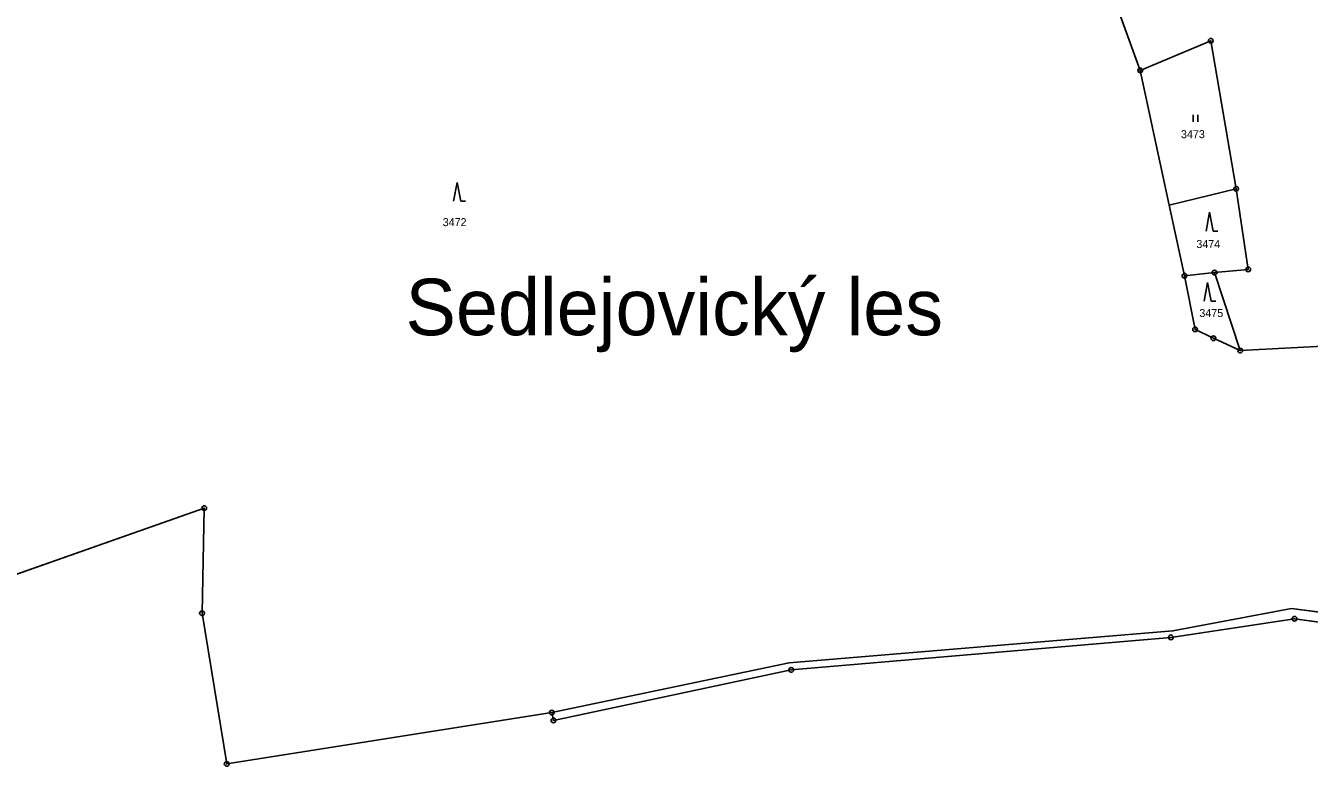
# Model space of a CAD drawing. Extents: x -689422 to -685210, y -987725 to -982160.
# Drawn here: x -687545.1 to -687272.5, y -987430.3 to -987272.9 of the extents above; entities that cross this region are included whole.
import ezdxf

# ---------------------------------------------------------------- set-up
doc = ezdxf.new("R2010")
doc.units = 0
for name, color, linetype in [('KN_Hranice obce', 7, 'Continuous'), ('KN_Hranice_katastrální území', 7, 'Continuous'), ('KN_Hranice_parcel', 7, 'Continuous'), ('KN_Parcelni cisla', 7, 'Continuous'), ('KN_Polygon parcely', 7, 'Continuous'), ('KN_Popisy_pomistni nazvy', 7, 'Continuous'), ('KN_POZEMKY_LESNI POZEMEK', 7, 'Continuous'), ('KN_POZEMKY_OSTATNI PLOCHA', 7, 'Continuous'), ('KN_POZEMKY_TTP', 7, 'Continuous'), ('KN_VYUZITI_17_ostatni plocha_ostatni komunikace', 7, 'Continuous'), ('KN_Značky bodu BP', 7, 'Continuous'), ('KN_Značky kultur', 7, 'Continuous')]:
    doc.layers.add(name, color=color, linetype=linetype)

msp = doc.modelspace()

# ---------------------------------------------------------------- linework, layer by layer
at = {"layer": 'KN_Hranice obce'}
msp.add_lwpolyline([(-687564.33, -987395.56), (-687507.22, -987375.42), (-687507.68, -987397.75), (-687502.44, -987429.78), (-687433.38, -987418.87), (-687433.04, -987420.52), (-687382.53, -987409.8), (-687301.89, -987402.88), (-687275.62, -987398.94), (-687257.62, -987401.38)], dxfattribs=at)
at = {"layer": 'KN_Hranice_katastrální území'}
msp.add_lwpolyline([(-687564.33, -987395.56), (-687507.22, -987375.42), (-687507.68, -987397.75), (-687502.44, -987429.78), (-687433.38, -987418.87), (-687433.04, -987420.52), (-687382.53, -987409.8), (-687301.89, -987402.88), (-687275.62, -987398.94), (-687257.62, -987401.38)], dxfattribs=at)
at = {"layer": 'KN_Hranice_parcel'}
for p, q in [((-687308.38, -987282.43), (-687318.64, -987254.28)), ((-687302.23, -987311.08), (-687308.38, -987282.43)), ((-687302.23, -987311.08), (-687288.04, -987307.6)), ((-687299.02, -987326.05), (-687302.23, -987311.08)), ((-687299.02, -987326.05), (-687292.59, -987325.39)), ((-687292.59, -987325.39), (-687287.15, -987341.97)), ((-687433.38, -987418.87), (-687433.04, -987420.52))]:
    msp.add_line(p, q, dxfattribs=at)
for points in [[(-687308.38, -987282.43), (-687293.41, -987276.16), (-687288.04, -987307.6)], [(-687768.94, -987286.03), (-687742.37, -987305.28), (-687709.52, -987311.64), (-687681.33, -987324.24), (-687603.97, -987351.54), (-687564.33, -987395.56), (-687507.22, -987375.42), (-687507.68, -987397.75), (-687502.44, -987429.78), (-687433.38, -987418.87)], [(-687288.04, -987307.6), (-687285.47, -987324.71), (-687292.59, -987325.39)], [(-687287.15, -987341.97), (-687292.87, -987339.33), (-687296.74, -987337.47), (-687299.02, -987326.05)], [(-687250.33, -987335.91), (-687268.2, -987340.97), (-687287.15, -987341.97)], [(-687433.38, -987418.87), (-687382.98, -987408.26), (-687301.44, -987401.52), (-687276.25, -987396.78), (-687257.98, -987399.13), (-687247.22, -987397.32)], [(-687433.04, -987420.52), (-687382.53, -987409.8), (-687301.89, -987402.88), (-687275.62, -987398.94), (-687257.62, -987401.38), (-687246.18, -987399.16)]]:
    msp.add_lwpolyline(points, dxfattribs=at)
at = {"layer": 'KN_Polygon parcely'}
for points in [[(-687268.2, -987340.97), (-687287.15, -987341.97), (-687292.87, -987339.33), (-687296.74, -987337.47), (-687299.02, -987326.05), (-687302.23, -987311.08), (-687308.38, -987282.43), (-687318.64, -987254.28), (-687328.9, -987224.69), (-687335.62, -987229.67), (-687354.09, -987241.6), (-687362.62, -987222.98), (-687370.16, -987206.54), (-687398.19, -987225.59), (-687419.55, -987240.1), (-687450.96, -987206.05), (-687471.19, -987218.5), (-687501.57, -987235.48), (-687549.53, -987256.48)], [(-687259.62, -987223.68), (-687318.64, -987254.28), (-687308.38, -987282.43), (-687293.41, -987276.16), (-687288.04, -987307.6), (-687285.47, -987324.71), (-687292.59, -987325.39), (-687287.15, -987341.97), (-687268.2, -987340.97)], [(-687564.33, -987395.56), (-687507.22, -987375.42), (-687507.68, -987397.75), (-687502.44, -987429.78), (-687433.38, -987418.87), (-687382.98, -987408.26), (-687301.44, -987401.52), (-687276.25, -987396.78), (-687257.98, -987399.13)]]:
    msp.add_lwpolyline(points, dxfattribs=at)
for points in [[(-687288.04, -987307.6), (-687293.41, -987276.16), (-687308.38, -987282.43), (-687302.23, -987311.08)], [(-687299.02, -987326.05), (-687292.59, -987325.39), (-687285.47, -987324.71), (-687288.04, -987307.6), (-687302.23, -987311.08)], [(-687299.02, -987326.05), (-687296.74, -987337.47), (-687292.87, -987339.33), (-687287.15, -987341.97), (-687292.59, -987325.39)], [(-687275.62, -987398.94), (-687257.62, -987401.38), (-687246.18, -987399.16), (-687247.22, -987397.32), (-687257.98, -987399.13), (-687276.25, -987396.78), (-687301.44, -987401.52), (-687382.98, -987408.26), (-687433.38, -987418.87), (-687433.04, -987420.52), (-687382.53, -987409.8), (-687301.89, -987402.88)]]:
    msp.add_lwpolyline(points, close=True, dxfattribs=at)
at = {"layer": 'KN_POZEMKY_LESNI POZEMEK'}
for p, q in [((-687318.64, -987254.28), (-687308.38, -987282.43)), ((-687308.38, -987282.43), (-687302.23, -987311.08)), ((-687302.23, -987311.08), (-687288.04, -987307.6)), ((-687288.04, -987307.6), (-687285.47, -987324.71)), ((-687302.23, -987311.08), (-687299.02, -987326.05)), ((-687299.02, -987326.05), (-687302.23, -987311.08)), ((-687299.02, -987326.05), (-687292.59, -987325.39)), ((-687292.59, -987325.39), (-687299.02, -987326.05)), ((-687299.02, -987326.05), (-687296.74, -987337.47)), ((-687296.74, -987337.47), (-687299.02, -987326.05)), ((-687285.47, -987324.71), (-687292.59, -987325.39)), ((-687292.59, -987325.39), (-687287.15, -987341.97)), ((-687296.74, -987337.47), (-687292.87, -987339.33)), ((-687292.87, -987339.33), (-687296.74, -987337.47)), ((-687292.87, -987339.33), (-687287.15, -987341.97)), ((-687287.15, -987341.97), (-687292.87, -987339.33)), ((-687287.15, -987341.97), (-687268.2, -987340.97)), ((-687507.22, -987375.42), (-687564.33, -987395.56)), ((-687507.68, -987397.75), (-687507.22, -987375.42)), ((-687276.25, -987396.78), (-687301.44, -987401.52)), ((-687257.98, -987399.13), (-687276.25, -987396.78)), ((-687502.44, -987429.78), (-687507.68, -987397.75)), ((-687301.44, -987401.52), (-687382.98, -987408.26)), ((-687382.98, -987408.26), (-687433.38, -987418.87)), ((-687433.38, -987418.87), (-687502.44, -987429.78))]:
    msp.add_line(p, q, dxfattribs=at)
at = {"layer": 'KN_POZEMKY_OSTATNI PLOCHA'}
for p, q in [((-687301.44, -987401.52), (-687276.25, -987396.78)), ((-687276.25, -987396.78), (-687257.98, -987399.13)), ((-687275.62, -987398.94), (-687301.89, -987402.88)), ((-687257.62, -987401.38), (-687275.62, -987398.94)), ((-687382.98, -987408.26), (-687301.44, -987401.52)), ((-687301.89, -987402.88), (-687382.53, -987409.8)), ((-687433.38, -987418.87), (-687382.98, -987408.26)), ((-687382.53, -987409.8), (-687433.04, -987420.52)), ((-687433.04, -987420.52), (-687433.38, -987418.87))]:
    msp.add_line(p, q, dxfattribs=at)
at = {"layer": 'KN_POZEMKY_TTP'}
for p, q in [((-687308.38, -987282.43), (-687318.64, -987254.28)), ((-687293.41, -987276.16), (-687308.38, -987282.43)), ((-687308.38, -987282.43), (-687293.41, -987276.16)), ((-687288.04, -987307.6), (-687293.41, -987276.16)), ((-687293.41, -987276.16), (-687288.04, -987307.6)), ((-687302.23, -987311.08), (-687308.38, -987282.43)), ((-687288.04, -987307.6), (-687302.23, -987311.08)), ((-687285.47, -987324.71), (-687288.04, -987307.6)), ((-687292.59, -987325.39), (-687285.47, -987324.71)), ((-687287.15, -987341.97), (-687292.59, -987325.39)), ((-687268.2, -987340.97), (-687287.15, -987341.97))]:
    msp.add_line(p, q, dxfattribs=at)
at = {"layer": 'KN_VYUZITI_17_ostatni plocha_ostatni komunikace'}
for p, q in [((-687301.44, -987401.52), (-687276.25, -987396.78)), ((-687276.25, -987396.78), (-687257.98, -987399.13)), ((-687275.62, -987398.94), (-687301.89, -987402.88)), ((-687257.62, -987401.38), (-687275.62, -987398.94)), ((-687382.98, -987408.26), (-687301.44, -987401.52)), ((-687301.89, -987402.88), (-687382.53, -987409.8)), ((-687433.38, -987418.87), (-687382.98, -987408.26)), ((-687382.53, -987409.8), (-687433.04, -987420.52)), ((-687433.04, -987420.52), (-687433.38, -987418.87))]:
    msp.add_line(p, q, dxfattribs=at)
at = {"layer": 'KN_Značky bodu BP'}
for centre, radius in [((-687293.41, -987276.16), 0.5), ((-687293.41, -987276.16), 0.0303), ((-687308.38, -987282.43), 0.5), ((-687308.38, -987282.43), 0.0303), ((-687288.04, -987307.6), 0.5), ((-687288.04, -987307.6), 0.0303), ((-687299.02, -987326.05), 0.5), ((-687299.02, -987326.05), 0.0303), ((-687292.59, -987325.39), 0.5), ((-687292.59, -987325.39), 0.0303), ((-687285.47, -987324.71), 0.5), ((-687285.47, -987324.71), 0.0303), ((-687296.74, -987337.47), 0.5), ((-687296.74, -987337.47), 0.0303), ((-687292.87, -987339.33), 0.5), ((-687292.87, -987339.33), 0.0303), ((-687287.15, -987341.97), 0.5), ((-687287.15, -987341.97), 0.0303), ((-687507.22, -987375.42), 0.5), ((-687507.22, -987375.42), 0.0303), ((-687507.68, -987397.75), 0.5), ((-687507.68, -987397.75), 0.0303), ((-687275.62, -987398.94), 0.5), ((-687275.62, -987398.94), 0.0303), ((-687301.89, -987402.88), 0.5), ((-687301.89, -987402.88), 0.0303), ((-687382.53, -987409.8), 0.5), ((-687382.53, -987409.8), 0.0303), ((-687433.38, -987418.87), 0.5), ((-687433.38, -987418.87), 0.0303), ((-687433.04, -987420.52), 0.5), ((-687433.04, -987420.52), 0.0303), ((-687502.44, -987429.78), 0.5), ((-687502.44, -987429.78), 0.0303)]:
    msp.add_circle(centre, radius, dxfattribs=at)
at = {"layer": 'KN_Značky kultur'}
for p, q in [((-687297.14, -987293.4), (-687297.14, -987291.9)), ((-687296.14, -987293.4), (-687296.14, -987291.9)), ((-687453.48, -987306.24), (-687454.23, -987310.24)), ((-687452.73, -987310.24), (-687453.48, -987306.24)), ((-687452.73, -987310.24), (-687451.73, -987310.24)), ((-687293.66, -987312.57), (-687294.41, -987316.57)), ((-687292.91, -987316.57), (-687293.66, -987312.57)), ((-687292.91, -987316.57), (-687291.91, -987316.57)), ((-687294.08, -987327.47), (-687294.83, -987331.47)), ((-687293.33, -987331.47), (-687294.08, -987327.47)), ((-687293.33, -987331.47), (-687292.33, -987331.47))]:
    msp.add_line(p, q, dxfattribs=at)

# ---------------------------------------------------------------- texts
at = {"layer": 'KN_Parcelni cisla'}
for s, p in [('3473', (-687299.74, -987296.84)), ('3472', (-687456.55, -987315.53)), ('3474', (-687296.48, -987320.18)), ('3475', (-687295.84, -987334.84))]:
    msp.add_text(s, height=1.7, dxfattribs=at).set_placement(p)
at = {"layer": 'KN_Popisy_pomistni nazvy'}
msp.add_text('Sedlejovický les', height=12, dxfattribs=at).set_placement((-687464.45, -987338.7))

doc.saveas('drawing.dxf')
